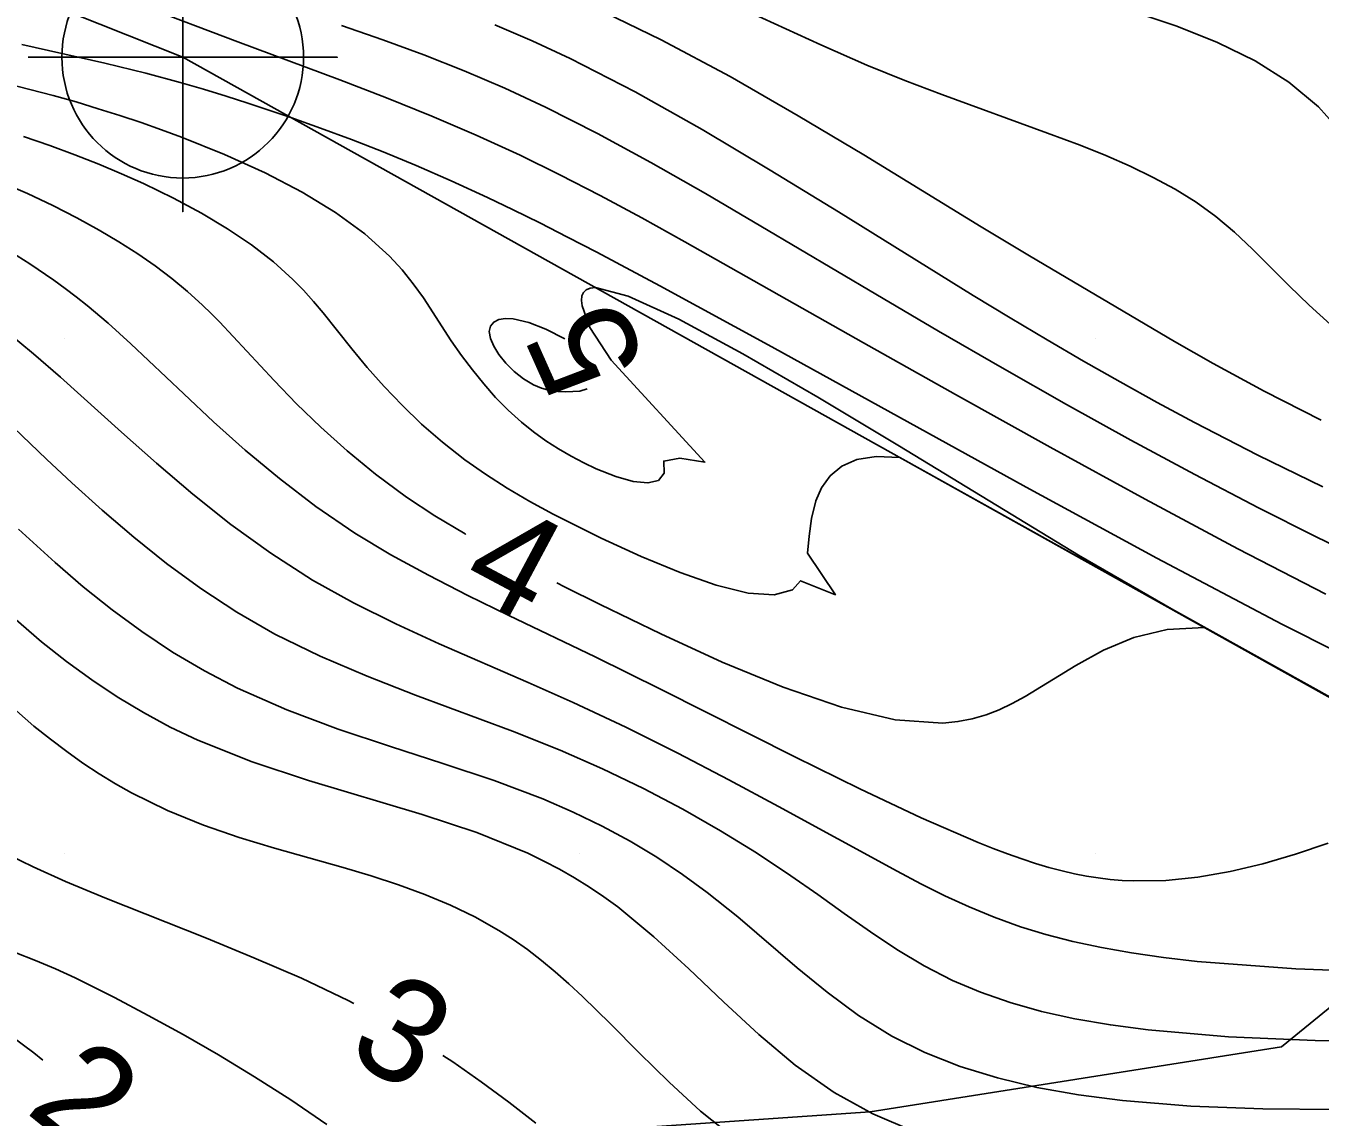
# Model space of a CAD drawing. Extents: x 2602990 to 2605851, y 618069 to 619180.
# Drawn here: x 2603869.25 to 2603894.36, y 618494.88 to 618516.07 of the extents above; entities that cross this region are included whole.
import ezdxf

# ---------------------------------------------------------------- set-up
doc = ezdxf.new("R2010")
doc.units = 0
for name, color, linetype in [('DTM Contours Major', 7, 'Continuous'), ('DTM Contours Major Text', 7, 'Continuous'), ('DTM Contours Minor', 7, 'Continuous'), ('DTM Contours Minor Text', 7, 'Continuous'), ('Exist DTM Breakline', 7, 'Continuous'), ('Exist DTM Breakline Cogo Point CELL', 7, 'Continuous'), ('Exist DTM Crownline', 7, 'Continuous'), ('Exist DTM QL2 LIDAR Elevation Point', 7, 'Continuous'), ('Exist Roads EOP', 7, 'Continuous'), ('PH Exist DTM Obscure Area', 7, 'Continuous')]:
    doc.layers.add(name, color=color, linetype=linetype)

# ---------------------------------------------------------------- blocks, each defined once
blk = doc.blocks.new('EXIST DTM BREAKLINE COGO POINT')
at = {"layer": 'Exist DTM Breakline Cogo Point CELL'}
blk.add_lwpolyline([(0, 0.06), (0, -0.06), (0, 0), (0.06, 0), (-0.06, 0)], dxfattribs=at)
blk.add_circle((0, 0), 0.04688, dxfattribs=at)

msp = doc.modelspace()

# ---------------------------------------------------------------- linework, layer by layer
at = {"layer": 'DTM Contours Major'}
for points in [[(2603877.789, 618506.196), (2603877.773, 618506.204), (2603877.188, 618506.557), (2603876.636, 618506.921), (2603876.038, 618507.362), (2603875.486, 618507.815), (2603874.975, 618508.274), (2603874.504, 618508.732), (2603874.069, 618509.18), (2603873.009, 618510.321), (2603872.846, 618510.486), (2603872.68, 618510.648), (2603872.391, 618510.91), (2603872.086, 618511.162), (2603871.764, 618511.406), (2603871.422, 618511.642), (2603871.059, 618511.874), (2603870.673, 618512.103), (2603870.24, 618512.342), (2603869.777, 618512.579), (2603869.283, 618512.811), (2603868.756, 618513.039)], [(2603900.367, 618499.791), (2603893.768, 618503.47), (2603892.121, 618504.385), (2603891.395, 618504.349), (2603890.746, 618504.192), (2603890.16, 618503.948), (2603889.623, 618503.652), (2603888.641, 618503.046), (2603888.391, 618502.91), (2603888.139, 618502.791), (2603887.882, 618502.692), (2603887.615, 618502.614), (2603887.336, 618502.56), (2603887.041, 618502.532), (2603886.118, 618502.597), (2603885.075, 618502.842), (2603883.945, 618503.229), (2603882.765, 618503.716), (2603881.57, 618504.265), (2603880.393, 618504.836), (2603879.702, 618505.179), (2603879.553, 618505.254)]]:
    msp.add_lwpolyline(points, dxfattribs=at)
at = {"layer": 'DTM Contours Minor'}
for points in [[(2603894.477, 618505.036), (2603892.77, 618505.918), (2603890.97, 618506.88), (2603889.125, 618507.89), (2603887.287, 618508.914), (2603885.506, 618509.917), (2603882.037, 618511.878), (2603881.201, 618512.34), (2603880.395, 618512.773), (2603879.611, 618513.178), (2603878.84, 618513.556), (2603877.989, 618513.947), (2603877.13, 618514.314), (2603876.252, 618514.67), (2603875.341, 618515.022), (2603873.367, 618515.76), (2603871.482, 618516.467)], [(2603894.566, 618510.272), (2603894.15, 618510.648), (2603893.766, 618511.019), (2603893.053, 618511.731), (2603892.702, 618512.06), (2603892.34, 618512.365), (2603891.957, 618512.643), (2603891.553, 618512.895), (2603891.126, 618513.127), (2603890.676, 618513.344), (2603890.203, 618513.549), (2603889.705, 618513.749), (2603889.077, 618513.986), (2603887.027, 618514.733), (2603886.304, 618515.009), (2603885.569, 618515.307), (2603884.676, 618515.697), (2603882.868, 618516.529)], [(2603894.385, 618508.412), (2603893.278, 618508.977), (2603892.287, 618509.513), (2603891.538, 618509.943), (2603888.724, 618511.601), (2603887.785, 618512.166), (2603885.509, 618513.562), (2603884.236, 618514.324), (2603882.916, 618515.082), (2603881.58, 618515.799), (2603880.262, 618516.439)], [(2603894.818, 618513.952), (2603894.331, 618514.498), (2603893.758, 618514.975), (2603893.103, 618515.387), (2603892.375, 618515.746), (2603891.582, 618516.063), (2603890.733, 618516.347)], [(2603895.37, 618505.626), (2603894.277, 618506.152), (2603893.166, 618506.712), (2603891.934, 618507.355), (2603890.69, 618508.027), (2603889.441, 618508.72), (2603888.195, 618509.427), (2603886.96, 618510.141), (2603885.743, 618510.857), (2603883.515, 618512.182), (2603882.436, 618512.814), (2603881.379, 618513.415), (2603880.345, 618513.976), (2603879.334, 618514.487), (2603878.542, 618514.855), (2603877.756, 618515.192), (2603876.971, 618515.503), (2603876.179, 618515.794), (2603875.373, 618516.072)], [(2603894.417, 618507.117), (2603893.157, 618507.732), (2603891.925, 618508.369), (2603891.2, 618508.759), (2603890.484, 618509.156), (2603889.774, 618509.56), (2603889.065, 618509.974), (2603888.353, 618510.399), (2603887.632, 618510.836), (2603885.021, 618512.455), (2603883.695, 618513.269), (2603882.374, 618514.054), (2603881.075, 618514.784), (2603879.812, 618515.434), (2603879.075, 618515.777), (2603878.352, 618516.087)], [(2603895.821, 618503.343), (2603893.619, 618504.453), (2603891.194, 618505.736), (2603888.661, 618507.114), (2603883.725, 618509.835), (2603881.552, 618511.02), (2603880.328, 618511.672), (2603879.762, 618511.966), (2603879.222, 618512.241), (2603878.706, 618512.497), (2603878.211, 618512.735), (2603877.502, 618513.061), (2603876.828, 618513.354), (2603876.185, 618513.619), (2603875.567, 618513.86), (2603874.971, 618514.081), (2603874.393, 618514.286), (2603873.559, 618514.569), (2603873.136, 618514.704), (2603872.701, 618514.837), (2603872.246, 618514.968), (2603871.579, 618515.147), (2603870.784, 618515.344), (2603869.174, 618515.705)], [(2603895.128, 618502.715), (2603891.695, 618504.629), (2603889.673, 618505.792), (2603886.2, 618507.907), (2603884.616, 618508.859), (2603883.166, 618509.701), (2603881.918, 618510.374), (2603880.94, 618510.822), (2603880.302, 618510.986), (2603880.2, 618510.976), (2603880.124, 618510.944), (2603880.072, 618510.893), (2603880.042, 618510.824), (2603880.034, 618510.737), (2603880.045, 618510.635), (2603880.196, 618510.212), (2603880.607, 618509.575), (2603882.426, 618507.6), (2603881.942, 618507.678), (2603881.629, 618507.62), (2603881.635, 618507.381), (2603881.526, 618507.243), (2603881.32, 618507.194), (2603881.037, 618507.223), (2603880.697, 618507.318), (2603880.318, 618507.468), (2603880.077, 618507.582), (2603879.833, 618507.711), (2603879.587, 618507.856), (2603879.342, 618508.015), (2603879.103, 618508.188), (2603878.87, 618508.374), (2603878.612, 618508.607), (2603878.367, 618508.856), (2603878.135, 618509.117), (2603877.915, 618509.389), (2603877.706, 618509.669), (2603877.507, 618509.956), (2603876.965, 618510.786), (2603876.769, 618511.061), (2603876.553, 618511.333), (2603876.31, 618511.599), (2603875.829, 618512.033), (2603875.26, 618512.447), (2603874.611, 618512.841), (2603873.892, 618513.216), (2603873.109, 618513.572), (2603872.272, 618513.908), (2603871.884, 618514.051), (2603871.487, 618514.191), (2603871.078, 618514.327), (2603870.658, 618514.46), (2603870.226, 618514.59), (2603869.779, 618514.716), (2603868.392, 618515.072)], [(2603895.931, 618502.27), (2603888.634, 618506.338), (2603886.212, 618507.685), (2603885.751, 618507.709), (2603885.377, 618507.648), (2603885.082, 618507.517), (2603884.856, 618507.331), (2603884.691, 618507.102), (2603884.578, 618506.845), (2603884.495, 618506.506), (2603884.451, 618506.163), (2603884.419, 618505.834), (2603884.96, 618505.023), (2603884.284, 618505.295), (2603884.126, 618505.121), (2603883.769, 618505.019), (2603883.266, 618505.056), (2603882.648, 618505.209), (2603881.946, 618505.454), (2603881.191, 618505.766), (2603880.415, 618506.123), (2603879.946, 618506.352), (2603879.484, 618506.59), (2603879.032, 618506.837), (2603878.593, 618507.094), (2603878.172, 618507.363), (2603877.772, 618507.643), (2603877.336, 618507.984), (2603876.931, 618508.338), (2603876.554, 618508.701), (2603876.203, 618509.069), (2603875.877, 618509.437), (2603875.574, 618509.801), (2603875.019, 618510.495), (2603874.833, 618510.717), (2603874.639, 618510.934), (2603874.434, 618511.145), (2603874.054, 618511.488), (2603873.631, 618511.815), (2603873.165, 618512.129), (2603872.66, 618512.43), (2603872.115, 618512.722), (2603871.532, 618513.005), (2603871.108, 618513.196), (2603870.665, 618513.384), (2603870.201, 618513.567), (2603869.715, 618513.747), (2603869.205, 618513.922)], [(2603894.522, 618500.199), (2603893.885, 618499.985), (2603893.25, 618499.801), (2603892.617, 618499.651), (2603891.989, 618499.542), (2603891.367, 618499.479), (2603890.752, 618499.468), (2603890.521, 618499.479), (2603890.291, 618499.498), (2603890.06, 618499.526), (2603889.828, 618499.562), (2603889.595, 618499.607), (2603889.359, 618499.661), (2603889.102, 618499.729), (2603888.84, 618499.807), (2603888.573, 618499.896), (2603888.299, 618499.993), (2603888.018, 618500.1), (2603887.728, 618500.216), (2603886.625, 618500.696), (2603885.431, 618501.259), (2603884.174, 618501.88), (2603881.581, 618503.187), (2603880.3, 618503.821), (2603878.626, 618504.623), (2603877.83, 618505.011), (2603877.064, 618505.401), (2603876.332, 618505.801), (2603875.637, 618506.22), (2603874.878, 618506.737), (2603874.17, 618507.278), (2603873.509, 618507.831), (2603872.893, 618508.383), (2603872.317, 618508.922), (2603871.29, 618509.897), (2603870.849, 618510.294), (2603870.439, 618510.638), (2603870.229, 618510.805), (2603870.014, 618510.969), (2603869.792, 618511.132), (2603869.332, 618511.449), (2603868.838, 618511.758)], [(2603879.101, 618509.101), (2603878.907, 618509.213), (2603878.727, 618509.356), (2603878.566, 618509.517), (2603878.432, 618509.685), (2603878.329, 618509.85), (2603878.265, 618510), (2603878.243, 618510.135), (2603878.267, 618510.24), (2603878.331, 618510.317), (2603878.429, 618510.365), (2603878.556, 618510.386), (2603878.705, 618510.381), (2603879.01, 618510.311), (2603879.342, 618510.181), (2603879.708, 618509.99)], [(2603895.955, 618497.685), (2603893.892, 618497.762), (2603891.981, 618497.907), (2603891.323, 618497.984), (2603890.704, 618498.073), (2603890.119, 618498.176), (2603889.567, 618498.294), (2603889.045, 618498.428), (2603888.549, 618498.579), (2603888.042, 618498.762), (2603887.555, 618498.963), (2603887.084, 618499.18), (2603886.619, 618499.412), (2603886.156, 618499.657), (2603883.855, 618500.913), (2603882.889, 618501.431), (2603881.9, 618501.947), (2603880.892, 618502.45), (2603879.872, 618502.932), (2603879.001, 618503.319), (2603877.272, 618504.07), (2603876.428, 618504.456), (2603875.607, 618504.864), (2603874.815, 618505.307), (2603874.002, 618505.829), (2603873.229, 618506.39), (2603872.49, 618506.977), (2603871.784, 618507.579), (2603871.106, 618508.181), (2603869.923, 618509.245), (2603869.399, 618509.703), (2603868.87, 618510.143)], [(2603880.141, 618509.02), (2603880, 618508.974), (2603879.726, 618508.964), (2603879.574, 618508.971), (2603879.417, 618508.992), (2603879.258, 618509.034), (2603879.101, 618509.101)], [(2603896.002, 618496.345), (2603894.265, 618496.371), (2603892.587, 618496.443), (2603891.027, 618496.576), (2603890.294, 618496.673), (2603889.604, 618496.792), (2603888.956, 618496.936), (2603888.347, 618497.106), (2603887.772, 618497.306), (2603887.23, 618497.537), (2603886.678, 618497.821), (2603886.151, 618498.137), (2603885.639, 618498.478), (2603885.132, 618498.835), (2603884.621, 618499.202), (2603884.095, 618499.57), (2603883.429, 618500.012), (2603882.728, 618500.443), (2603881.996, 618500.861), (2603881.233, 618501.262), (2603880.441, 618501.644), (2603879.62, 618502.005), (2603878.697, 618502.373), (2603876.809, 618503.077), (2603875.873, 618503.441), (2603874.959, 618503.831), (2603874.083, 618504.261), (2603873.348, 618504.684), (2603872.649, 618505.143), (2603871.982, 618505.63), (2603871.345, 618506.139), (2603870.735, 618506.663), (2603870.147, 618507.196), (2603869.655, 618507.657), (2603868.698, 618508.569)], [(2603894.683, 618495.033), (2603893.253, 618495.043), (2603891.858, 618495.097), (2603890.527, 618495.206), (2603889.676, 618495.316), (2603888.868, 618495.461), (2603888.102, 618495.643), (2603887.378, 618495.867), (2603886.696, 618496.137), (2603886.056, 618496.457), (2603885.41, 618496.858), (2603884.801, 618497.306), (2603884.214, 618497.784), (2603883.063, 618498.769), (2603882.473, 618499.243), (2603881.992, 618499.595), (2603881.493, 618499.927), (2603880.975, 618500.239), (2603880.435, 618500.531), (2603879.872, 618500.805), (2603879.283, 618501.06), (2603878.335, 618501.417), (2603877.343, 618501.75), (2603876.33, 618502.077), (2603875.314, 618502.417), (2603874.317, 618502.788), (2603873.359, 618503.209), (2603872.715, 618503.544), (2603872.097, 618503.911), (2603871.503, 618504.308), (2603870.927, 618504.731), (2603870.367, 618505.179), (2603869.82, 618505.65), (2603869.112, 618506.3)], [(2603886.486, 618494.602), (2603885.685, 618494.945), (2603884.934, 618495.362), (2603884.18, 618495.893), (2603883.471, 618496.489), (2603882.789, 618497.122), (2603882.117, 618497.764), (2603881.439, 618498.386), (2603880.737, 618498.962), (2603880.465, 618499.16), (2603880.186, 618499.348), (2603879.9, 618499.526), (2603879.606, 618499.695), (2603879.303, 618499.854), (2603878.991, 618500.004), (2603877.999, 618500.407), (2603876.943, 618500.757), (2603874.739, 618501.415), (2603873.645, 618501.777), (2603872.59, 618502.198), (2603872.053, 618502.454), (2603871.533, 618502.735), (2603871.026, 618503.041), (2603870.529, 618503.371), (2603870.04, 618503.727), (2603869.556, 618504.108), (2603868.612, 618504.927)], [(2603883.002, 618494.473), (2603882.344, 618494.999), (2603881.731, 618495.559), (2603881.152, 618496.131), (2603880.597, 618496.694), (2603880.055, 618497.226), (2603879.79, 618497.472), (2603879.524, 618497.706), (2603879.256, 618497.926), (2603878.984, 618498.134), (2603878.708, 618498.328), (2603878.426, 618498.509), (2603877.966, 618498.768), (2603877.488, 618498.999), (2603876.993, 618499.205), (2603876.481, 618499.392), (2603875.953, 618499.564), (2603875.41, 618499.726), (2603874.076, 618500.101), (2603873.39, 618500.31), (2603872.696, 618500.55), (2603871.999, 618500.835), (2603871.303, 618501.177), (2603870.988, 618501.354), (2603870.674, 618501.547), (2603870.36, 618501.755), (2603870.044, 618501.978), (2603869.727, 618502.217), (2603869.406, 618502.472), (2603868.282, 618503.461)], [(2603875.618, 618497.088), (2603875.505, 618497.149), (2603874.6, 618497.578), (2603873.677, 618497.978), (2603872.754, 618498.354), (2603870.782, 618499.139), (2603870.023, 618499.459), (2603869.393, 618499.742), (2603868.913, 618499.975)], [(2603875.093, 618494.742), (2603874.39, 618495.219), (2603873.688, 618495.668), (2603872.992, 618496.09), (2603872.304, 618496.486), (2603871.628, 618496.857), (2603870.969, 618497.205), (2603870.586, 618497.399), (2603870.207, 618497.585), (2603869.826, 618497.76), (2603869.44, 618497.925), (2603869.044, 618498.078)], [(2603869.579, 618495.991), (2603869.407, 618496.128), (2603868.977, 618496.447)], [(2603879.144, 618494.768), (2603878.623, 618495.17), (2603878.088, 618495.566), (2603877.538, 618495.954), (2603877.344, 618496.081)]]:
    msp.add_lwpolyline(points, dxfattribs=at)
at = {"layer": 'Exist DTM Breakline'}
msp.add_lwpolyline([(2603998.996, 618483.937), (2603979.631, 618486.613), (2603947.348, 618487.712), (2603928.925, 618499.28), (2603904.591, 618497.42), (2603872.295, 618515.458), (2603843.562, 618526.895), (2603827.778, 618528.853)], dxfattribs=at)
for points in [[(2603647.352, 618520.802), (2603704.337, 618541.966), (2603758.983, 618562.663), (2603811.118, 618582.434), (2603865.604, 618602.567), (2603913.966, 618621.231), (2603963.574, 618640.143), (2603974.725, 618636.355), (2603978.77, 618630.138), (2603971.844, 618627.992), (2603956.88, 618621.982), (2603923.969, 618609.772), (2603877.426, 618591.796), (2603827.273, 618571.857), (2603776.875, 618552.809), (2603720.479, 618530.104), (2603675.109, 618514.176), (2603657.355, 618505.354), (2603640.368, 618498.804), (2603619.191, 618491.366), (2603591.676, 618480.386)], [(2603960.322, 618464.794), (2603943.561, 618466.423), (2603912.844, 618480.137), (2603886.997, 618484.874), (2603860.931, 618491.465), (2603840.136, 618511.727)]]:
    msp.add_spline(points, degree=3, dxfattribs=at)
at = {"layer": 'Exist DTM Crownline'}
msp.add_spline([(2603233.488, 618380.754), (2603285.185, 618400.095), (2603335.457, 618418.629), (2603390.812, 618439.069), (2603440.087, 618457.325), (2603493.996, 618477.231), (2603542.655, 618495.301), (2603600.808, 618516.867), (2603653.659, 618536.362), (2603706.222, 618555.742), (2603764.811, 618577.593), (2603823.52, 618599.847), (2603878.564, 618620.56), (2603937.951, 618643.078), (2603997.369, 618665.789), (2604036.209, 618680.665), (2604055.311, 618688.017)], degree=3, dxfattribs=at)
at = {"layer": 'Exist DTM QL2 LIDAR Elevation Point'}
for p, q in [((2603870, 618510), (2603870, 618510)), ((2603880, 618510), (2603880, 618510)), ((2603890, 618510), (2603890, 618510)), ((2603870, 618500), (2603870, 618500)), ((2603880, 618500), (2603880, 618500)), ((2603890, 618500), (2603890, 618500))]:
    msp.add_line(p, q, dxfattribs=at)
at = {"layer": 'Exist Roads EOP'}
for points in [[(2603230.17, 618389.98), (2603282.929, 618409.597), (2603332.773, 618427.868), (2603388.167, 618448.413), (2603437.203, 618466.721), (2603490.778, 618486.527), (2603539.039, 618504.558), (2603597.451, 618526.156), (2603651.053, 618545.972), (2603705.208, 618566.084), (2603762.02, 618587.183), (2603820.334, 618609.162), (2603876.341, 618629.99), (2603934.909, 618652.28), (2603996.409, 618675.568), (2604033.216, 618689.957), (2604052.01, 618697.199)], [(2604034.633, 618668.486), (2603984.89, 618650.123), (2603936.767, 618631.654), (2603888.195, 618613.335), (2603837.766, 618594.258), (2603782.918, 618573.705), (2603731.939, 618554.39), (2603671.126, 618532.171), (2603621.822, 618514.106), (2603561.545, 618491.877), (2603506.421, 618471.293), (2603452.163, 618451.33), (2603398.364, 618431.316), (2603341.431, 618410.355), (2603281.65, 618388.199), (2603223.033, 618366.475), (2603185.717, 618352.612)]]:
    msp.add_spline(points, degree=3, dxfattribs=at)
at = {"layer": 'PH Exist DTM Obscure Area'}
msp.add_lwpolyline([(2603824.756, 618483.004), (2603837.288, 618487.144), (2603847.483, 618490.081), (2603855.917, 618492.764), (2603867.192, 618493.715), (2603885.635, 618494.983), (2603893.615, 618496.249), (2603899.322, 618500.899), (2603906.066, 618507.442), (2603912.917, 618514.927)], dxfattribs=at)

# ---------------------------------------------------------------- block references
at = {"layer": 'Exist DTM Breakline Cogo Point CELL', "xscale": 50, "yscale": 50}
msp.add_blockref('EXIST DTM BREAKLINE COGO POINT', (2603872.295, 618515.458), dxfattribs=at)

# ---------------------------------------------------------------- texts
at = {"layer": 'DTM Contours Major Text'}
msp.add_text('4', height=2, rotation=331.9222, dxfattribs=at).set_placement((2603877.618, 618505.139))
at = {"layer": 'DTM Contours Minor Text'}
for s, rotation, p in [('5', 114.0561, (2603881.316, 618509.509)), ('3', 329.7314, (2603875.428, 618496.077)), ('2', 320.9737, (2603869.217, 618494.996))]:
    msp.add_text(s, height=2, rotation=rotation, dxfattribs=at).set_placement(p)

doc.saveas('drawing.dxf')
